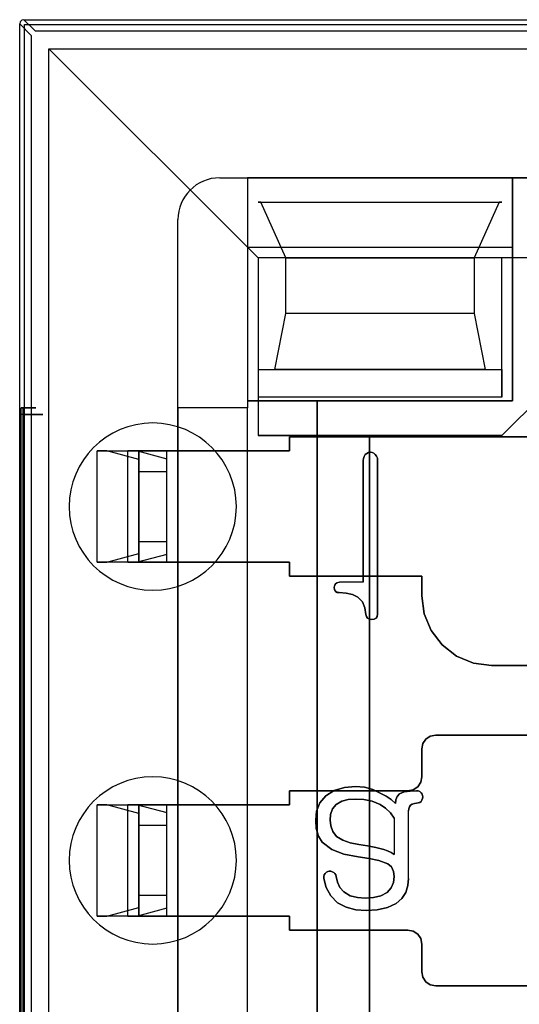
# Model space of a CAD drawing. Header units: millimetres. Extents: x 0 to 1524, y 0 to 1016.
# Tile 268 of 352: x 714.46 to 718.04, y 922.11 to 929.17. Entities that reach past the tile are written whole.
import ezdxf

# ---------------------------------------------------------------- set-up
doc = ezdxf.new("R2010")
doc.units = ezdxf.units.MM
doc.header["$LTSCALE"] = 83.82
doc.layers.get('0').update_dxf_attribs({"linetype": 'CONTINUOUS'})

msp = doc.modelspace()

# ---------------------------------------------------------------- linework, layer by layer
at = {"color": 7, "linetype": 'CONTINUOUS'}
for p, q in [((714.4594, 929.1435), (714.5419, 929.061)), ((714.5719, 929.091), (714.4894, 929.1734)), ((714.4944, 929.1384), (726.4944, 929.1384)), ((714.4944, 917.1384), (714.4944, 929.1384)), ((726.4169, 929.091), (714.5719, 929.091)), ((714.5419, 929.061), (714.5419, 917.2159)), ((715.8944, 928.0384), (725.0944, 928.0384)), ((716.1694, 927.8634), (717.9194, 927.8634)), ((716.1894, 927.8634), (716.1694, 927.8634)), ((716.3694, 927.4634), (716.1894, 927.8634)), ((717.8994, 927.8634), (717.7194, 927.4634)), ((717.9194, 927.8634), (717.8994, 927.8634)), ((715.5944, 918.5384), (715.5944, 927.7384)), ((716.0944, 927.5384), (716.0944, 926.4384)), ((717.9944, 927.5384), (716.0944, 927.5384)), ((717.9944, 926.4384), (717.9944, 927.5384)), ((716.1694, 927.4634), (716.1694, 926.6634)), ((717.9194, 927.4634), (716.1694, 927.4634)), ((716.3694, 927.0634), (716.3694, 927.4634)), ((717.7194, 927.4634), (717.7194, 927.0634)), ((717.9194, 926.4634), (717.9194, 927.4634)), ((716.2894, 926.6634), (716.3694, 927.0634)), ((717.7194, 927.0634), (717.7994, 926.6634)), ((718.5194, 926.7884), (717.9194, 926.1884)), ((717.9194, 926.1884), (718.5194, 926.7884)), ((716.1694, 926.6634), (717.9194, 926.6634)), ((717.7994, 926.6634), (716.2894, 926.6634)), ((717.9194, 926.6634), (717.9194, 926.4634)), ((716.0944, 926.4384), (716.5944, 926.4384)), ((716.5944, 919.8384), (716.5944, 926.4384)), ((716.5944, 926.4384), (716.5944, 919.8384)), ((716.5944, 926.4384), (717.9944, 926.4384)), ((717.9194, 926.1884), (716.1694, 926.1884)), ((716.1694, 926.1884), (716.9694, 926.1884)), ((716.3944, 926.1784), (718.6694, 926.1784)), ((716.3944, 926.0784), (716.3944, 926.1784)), ((716.3944, 926.1784), (716.3944, 926.0784)), ((718.6694, 926.1784), (716.3944, 926.1784)), ((716.9694, 926.1884), (716.9694, 920.0884)), ((716.9694, 920.0884), (716.9694, 926.1884)), ((716.9694, 926.1884), (717.9194, 926.1884)), ((716.0944, 926.0784), (715.5944, 926.0784)), ((715.5944, 926.0784), (715.5944, 925.2784)), ((716.0944, 925.2784), (716.0944, 926.0784)), ((716.924, 926.0084), (716.924, 925.1347)), ((716.924, 925.1347), (716.924, 926.0084)), ((717.0277, 924.907), (717.0277, 926.0104)), ((717.0277, 926.0104), (717.0277, 924.907)), ((715.5944, 925.2784), (716.0944, 925.2784)), ((716.3944, 925.1784), (716.3944, 925.2784)), ((716.3944, 925.2784), (716.3944, 925.1784)), ((717.3444, 925.1784), (716.3944, 925.1784)), ((716.3944, 925.1784), (717.3444, 925.1784)), ((717.3444, 925.0384), (717.3444, 925.1784)), ((717.3444, 925.1784), (717.3444, 925.0384)), ((719.0442, 924.5384), (717.8444, 924.5384)), ((717.8444, 924.5384), (720.2694, 924.5384)), ((719.1944, 924.0384), (717.4444, 924.0384)), ((717.4444, 924.0384), (718.6907, 924.0384)), ((717.3444, 923.9384), (717.3444, 923.7384)), ((717.3444, 923.7384), (717.3444, 923.9384)), ((716.3944, 923.6384), (716.3944, 923.5384)), ((717.2444, 923.6384), (716.3944, 923.6384)), ((716.3944, 923.6384), (717.2444, 923.6384)), ((716.3944, 923.5384), (716.3944, 923.6384)), ((715.5944, 923.5384), (715.5944, 922.7384)), ((716.0944, 923.5384), (715.5944, 923.5384)), ((716.0944, 922.7384), (716.0944, 923.5384)), ((715.5944, 922.7384), (716.0944, 922.7384)), ((716.3944, 922.7384), (716.3944, 922.6384)), ((716.3944, 922.6384), (716.3944, 922.7384)), ((716.3944, 922.6384), (717.2444, 922.6384)), ((717.2444, 922.6384), (716.3944, 922.6384)), ((717.3444, 922.5384), (717.3444, 922.3384)), ((717.3444, 922.3384), (717.3444, 922.5384)), ((717.4444, 922.2384), (719.1944, 922.2384)), ((718.6907, 922.2384), (717.4444, 922.2384))]:
    msp.add_line(p, q, dxfattribs=at)
at = {"color": 6, "linetype": 'CONTINUOUS'}
for p, q in [((714.4594, 917.1334), (714.4594, 929.1435)), ((714.4894, 929.1734), (726.4994, 929.1734)), ((714.6694, 928.9634), (716.1694, 927.4634)), ((714.6694, 917.3134), (714.6694, 928.9634)), ((714.6694, 928.9634), (726.3194, 928.9634)), ((715.8944, 928.0384), (716.0944, 928.0384)), ((716.0944, 928.0384), (716.0944, 927.5384)), ((717.9944, 928.0384), (716.0944, 928.0384)), ((716.0944, 928.0384), (716.0944, 926.3884)), ((717.9944, 928.0384), (717.9944, 926.4384)), ((717.9944, 927.5384), (717.9944, 928.0384)), ((722.9944, 928.0384), (717.9944, 928.0384)), ((716.1894, 927.8634), (717.8994, 927.8634)), ((715.5944, 926.3884), (715.5944, 927.7384)), ((716.1694, 927.4634), (716.1694, 926.4634)), ((717.9194, 927.4634), (716.1694, 927.4634)), ((716.3694, 927.4634), (717.7194, 927.4634)), ((723.0694, 927.4634), (717.9194, 927.4634)), ((717.7194, 927.0634), (716.3694, 927.0634)), ((716.1694, 926.6634), (716.1694, 926.4634)), ((716.1694, 926.4634), (716.1694, 926.1884)), ((717.9194, 926.4634), (716.1694, 926.4634)), ((714.4711, 926.3884), (714.4812, 926.3884)), ((715.5944, 926.3884), (715.5944, 926.0784)), ((716.0944, 926.3884), (715.5944, 926.3884)), ((716.0944, 926.3884), (715.5944, 926.3884)), ((717.9944, 926.4384), (716.0944, 926.4384)), ((716.0944, 926.4384), (716.0944, 926.3884)), ((716.0944, 926.0784), (716.0944, 926.3884)), ((716.0944, 919.8884), (716.0944, 926.3884)), ((714.4696, 919.9384), (714.4696, 926.3384)), ((714.4827, 926.3384), (714.4827, 919.9384)), ((715.0144, 925.2784), (715.0144, 926.0784)), ((715.0144, 926.0784), (715.3144, 926.0784)), ((715.0836, 926.0784), (715.0144, 926.0784)), ((715.3144, 926.0159), (715.0836, 926.0784)), ((715.0836, 926.0784), (715.3039, 926.0784)), ((715.2347, 925.2784), (715.2347, 926.0784)), ((715.2347, 926.0784), (715.3039, 926.0784)), ((715.5144, 926.0784), (715.2347, 926.0784)), ((715.3039, 926.0784), (715.5144, 926.0214)), ((715.3144, 925.2784), (715.3144, 926.0784)), ((715.3144, 926.0784), (715.3144, 925.2784)), ((715.5144, 925.2784), (715.5144, 926.0784)), ((715.5144, 925.2784), (715.5144, 926.0784)), ((716.3944, 926.0784), (715.5144, 926.0784)), ((715.5144, 926.0784), (716.3944, 926.0784)), ((715.5144, 925.2784), (715.5144, 926.0784)), ((715.3144, 926.0159), (715.3144, 925.9284)), ((715.3144, 925.3409), (715.3144, 926.0159)), ((715.5144, 925.9284), (715.5144, 926.0214)), ((715.5144, 925.3355), (715.5144, 926.0214)), ((715.3144, 925.4284), (715.3144, 925.9284)), ((715.5144, 925.9284), (715.3144, 925.9284)), ((715.5144, 925.4284), (715.5144, 925.9284)), ((715.3144, 925.4284), (715.3144, 925.3409)), ((715.3144, 925.4284), (715.5144, 925.4284)), ((715.5144, 925.3355), (715.5144, 925.4284)), ((715.0836, 925.2784), (715.3144, 925.3409)), ((715.5144, 925.3355), (715.3039, 925.2784)), ((715.0144, 925.2784), (715.0836, 925.2784)), ((715.3144, 925.2784), (715.0144, 925.2784)), ((715.3039, 925.2784), (715.0836, 925.2784)), ((715.2347, 925.2784), (715.5144, 925.2784)), ((715.3039, 925.2784), (715.2347, 925.2784)), ((716.3944, 925.2784), (715.5144, 925.2784)), ((715.5144, 925.2784), (716.3944, 925.2784)), ((715.5944, 925.2784), (715.5944, 923.5384)), ((716.0944, 923.5384), (716.0944, 925.2784)), ((716.924, 925.1347), (716.755, 925.1347)), ((716.924, 925.1347), (716.755, 925.1347)), ((715.0144, 922.7384), (715.0144, 923.5384)), ((715.0144, 923.5384), (715.3144, 923.5384)), ((715.0836, 923.5384), (715.0144, 923.5384)), ((715.3144, 923.4759), (715.0836, 923.5384)), ((715.0836, 923.5384), (715.3039, 923.5384)), ((715.2347, 923.5384), (715.3039, 923.5384)), ((715.5144, 923.5384), (715.2347, 923.5384)), ((715.2347, 922.7384), (715.2347, 923.5384)), ((715.3039, 923.5384), (715.5144, 923.4814)), ((715.3144, 922.7384), (715.3144, 923.5384)), ((715.3144, 923.5384), (715.3144, 922.7384)), ((715.5144, 922.7384), (715.5144, 923.5384)), ((716.3944, 923.5384), (715.5144, 923.5384)), ((715.5144, 922.7384), (715.5144, 923.5384)), ((715.5144, 923.5384), (716.3944, 923.5384)), ((715.5144, 922.7384), (715.5144, 923.5384)), ((717.2499, 923.0088), (717.2499, 923.4945)), ((717.2499, 923.0088), (717.2499, 923.4945)), ((715.3144, 923.4759), (715.3144, 923.3884)), ((715.3144, 922.8009), (715.3144, 923.4759)), ((715.5144, 923.3884), (715.5144, 923.4814)), ((715.5144, 922.7955), (715.5144, 923.4814)), ((717.1462, 923.4421), (717.1462, 923.1813)), ((717.1462, 923.4421), (717.1462, 923.1813)), ((715.3144, 922.8884), (715.3144, 923.3884)), ((715.5144, 923.3884), (715.3144, 923.3884)), ((715.5144, 922.8884), (715.5144, 923.3884)), ((715.3144, 922.8884), (715.3144, 922.8009)), ((715.3144, 922.8884), (715.5144, 922.8884)), ((715.5144, 922.7955), (715.5144, 922.8884)), ((715.0836, 922.7384), (715.3144, 922.8009)), ((715.5144, 922.7955), (715.3039, 922.7384)), ((715.0144, 922.7384), (715.0836, 922.7384)), ((715.3144, 922.7384), (715.0144, 922.7384)), ((715.3039, 922.7384), (715.0836, 922.7384)), ((715.2347, 922.7384), (715.5144, 922.7384)), ((715.3039, 922.7384), (715.2347, 922.7384)), ((715.5144, 922.7384), (716.3944, 922.7384)), ((716.3944, 922.7384), (715.5144, 922.7384)), ((715.5944, 922.7384), (715.5944, 920.9984)), ((716.0944, 920.9984), (716.0944, 922.7384))]:
    msp.add_line(p, q, dxfattribs=at)
at = {"color": 7, "linetype": 'CONTINUOUS'}
for points in [[(714.4894, 929.1734), (714.4743, 929.1694), (714.4634, 929.1585), (714.4594, 929.1435)], [(716.9391, 926.0523), (716.9304, 926.0391), (716.9254, 926.0241), (716.924, 926.0084)], [(716.924, 926.0084), (716.9254, 926.0241), (716.9304, 926.0391), (716.9391, 926.0523)], [(716.9759, 926.0681), (716.9625, 926.0657), (716.95, 926.0604), (716.9391, 926.0523)], [(716.9391, 926.0523), (716.95, 926.0604), (716.9625, 926.0657), (716.9759, 926.0681)], [(717.0277, 926.0104), (717.0262, 926.0258), (717.0207, 926.0404), (717.0111, 926.0526)], [(717.0111, 926.0526), (717.0207, 926.0404), (717.0262, 926.0258), (717.0277, 926.0104)], [(716.7166, 925.0977), (716.7183, 925.0814), (716.7255, 925.0689), (716.7375, 925.0624), (716.7513, 925.0607)], [(716.7513, 925.0607), (716.7351, 925.0632), (716.7232, 925.0714), (716.7177, 925.0839), (716.7166, 925.0977)], [(716.7513, 925.0607), (716.8011, 925.0577), (716.8467, 925.0477), (716.8856, 925.0285)], [(716.8856, 925.0285), (716.8467, 925.0477), (716.8011, 925.0577), (716.7513, 925.0607)], [(716.8856, 925.0285), (716.9181, 924.9946), (716.9369, 924.9513), (716.9439, 924.9046)], [(716.9439, 924.9046), (716.9369, 924.9514), (716.9181, 924.9946), (716.8856, 925.0285)], [(717.8444, 924.5384), (717.7146, 924.5556), (717.5941, 924.6056), (717.4908, 924.6849), (717.4115, 924.7882), (717.3615, 924.9087), (717.3444, 925.0384)], [(717.3444, 925.0384), (717.3615, 924.9087), (717.4115, 924.7882), (717.4908, 924.6849), (717.5941, 924.6056), (717.7146, 924.5556), (717.8444, 924.5384)], [(716.9439, 924.9046), (716.9471, 924.8893), (716.9561, 924.8773), (716.97, 924.8705), (716.9868, 924.8681)], [(716.9868, 924.8681), (716.9694, 924.8707), (716.9556, 924.8778), (716.9469, 924.8897), (716.9439, 924.9046)], [(716.9868, 924.8681), (717.0034, 924.8696), (717.0174, 924.8768), (717.0255, 924.8903), (717.0277, 924.907)], [(717.0277, 924.907), (717.0254, 924.89), (717.0171, 924.8765), (717.0031, 924.8695), (716.9868, 924.8681)], [(717.4444, 924.0384), (717.4058, 924.0307), (717.3737, 924.0092), (717.3521, 923.977), (717.3444, 923.9384)], [(717.3444, 923.9384), (717.3521, 923.977), (717.3737, 924.0092), (717.4058, 924.0307), (717.4444, 924.0384)], [(717.3444, 923.7384), (717.3367, 923.6999), (717.3151, 923.6677), (717.283, 923.6462), (717.2444, 923.6384)], [(717.2444, 923.6384), (717.283, 923.6462), (717.3151, 923.6677), (717.3367, 923.6999), (717.3444, 923.7384)], [(717.3062, 923.6384), (717.2606, 923.6367), (717.2191, 923.6304), (717.1837, 923.6167)], [(717.1837, 923.6167), (717.2191, 923.6304), (717.2606, 923.6367), (717.3062, 923.6384)], [(716.8671, 923.5792), (716.8166, 923.5756), (716.7701, 923.5633), (716.7314, 923.5396)], [(716.7314, 923.5396), (716.7702, 923.5634), (716.8167, 923.5756), (716.8671, 923.5792)], [(717.1837, 923.6167), (717.167, 923.5975), (717.1584, 923.5734), (717.1562, 923.5479)], [(717.1562, 923.5479), (717.1584, 923.5735), (717.167, 923.5975), (717.1837, 923.6167)], [(717.3078, 923.5496), (717.3193, 923.5508), (717.33, 923.5552), (717.3391, 923.5623)], [(717.3391, 923.5623), (717.33, 923.5552), (717.3193, 923.5508), (717.3078, 923.5496)], [(717.3516, 923.594), (717.3503, 923.6049), (717.3466, 923.6149), (717.3407, 923.6241)], [(717.3407, 923.6241), (717.3466, 923.6149), (717.3503, 923.6049), (717.3516, 923.594)], [(717.2499, 923.4945), (717.2512, 923.5087), (717.2555, 923.5225), (717.2641, 923.5343)], [(717.2641, 923.5343), (717.2555, 923.5225), (717.2512, 923.5087), (717.2499, 923.4945)], [(716.687, 923.4285), (716.6909, 923.3861), (716.7052, 923.3454), (716.7324, 923.3111)], [(716.7324, 923.3111), (716.7052, 923.3454), (716.6909, 923.3861), (716.687, 923.4285)], [(716.7324, 923.3111), (716.7772, 923.283), (716.8319, 923.2646), (716.8932, 923.2533)], [(716.8932, 923.2533), (716.8319, 923.2646), (716.7772, 923.283), (716.7324, 923.3111)], [(717.0719, 923.2174), (717.0992, 923.2075), (717.1243, 923.1959), (717.1462, 923.1813)], [(717.1462, 923.1813), (717.1243, 923.1959), (717.0992, 923.2075), (717.0719, 923.2174)], [(716.6513, 923.0456), (716.6441, 923.0349), (716.6414, 923.0223), (716.6425, 923.0095)], [(716.6425, 923.0095), (716.6414, 923.0223), (716.6441, 923.0349), (716.6513, 923.0456)], [(716.6805, 923.0607), (716.6695, 923.0581), (716.6598, 923.0531), (716.6513, 923.0456)], [(716.6513, 923.0456), (716.6598, 923.0531), (716.6695, 923.0581), (716.6805, 923.0607)], [(716.7124, 923.0519), (716.7027, 923.0576), (716.6918, 923.0605), (716.6805, 923.0607)], [(716.6805, 923.0607), (716.6918, 923.0605), (716.7027, 923.0576), (716.7124, 923.0519)], [(716.7314, 923.0227), (716.7281, 923.0341), (716.7216, 923.0442), (716.7124, 923.0519)], [(716.7124, 923.0519), (716.7216, 923.0442), (716.7281, 923.0341), (716.7314, 923.0227)], [(717.2444, 922.6384), (717.283, 922.6307), (717.3151, 922.6092), (717.3367, 922.577), (717.3444, 922.5384)], [(717.3444, 922.5384), (717.3367, 922.577), (717.3151, 922.6092), (717.283, 922.6307), (717.2444, 922.6384)], [(717.3444, 922.3384), (717.3521, 922.2999), (717.3737, 922.2677), (717.4058, 922.2462), (717.4444, 922.2384)], [(717.4444, 922.2384), (717.4058, 922.2462), (717.3737, 922.2677), (717.3521, 922.2999), (717.3444, 922.3384)]]:
    msp.add_lwpolyline(points, dxfattribs=at)
at = {"color": 6, "linetype": 'CONTINUOUS'}
for points in [[(714.4696, 926.3384), (714.4697, 926.3567), (714.47, 926.3728), (714.4705, 926.3842), (714.4711, 926.3884)], [(714.4812, 926.3884), (714.5178, 926.3884), (714.5465, 926.3884), (714.566, 926.3884), (714.5754, 926.3884), (714.5742, 926.3884), (714.5624, 926.3884), (714.5408, 926.3884), (714.5096, 926.3884), (714.4711, 926.3884)], [(714.4812, 926.3884), (714.4818, 926.3842), (714.4823, 926.3728), (714.4826, 926.3567), (714.4827, 926.3384)], [(714.4827, 926.3384), (714.5279, 926.3384), (714.5661, 926.3384), (714.5957, 926.3384), (714.616, 926.3384), (714.6254, 926.3384), (714.6241, 926.3384), (714.612, 926.3384), (714.5892, 926.3384), (714.5573, 926.3384), (714.5173, 926.3384), (714.4696, 926.3384)], [(715.3144, 926.0784), (715.3182, 926.0784), (715.3295, 926.0784), (715.3478, 926.0784), (715.373, 926.0784), (715.4031, 926.0784), (715.4375, 926.0784), (715.4749, 926.0784), (715.5144, 926.0784)], [(717.0111, 926.0526), (717.0009, 926.0608), (716.9889, 926.0663), (716.9759, 926.0681)], [(716.9759, 926.0681), (716.9889, 926.0663), (717.0009, 926.0608), (717.0111, 926.0526)], [(715.5144, 925.2784), (715.4755, 925.2784), (715.4382, 925.2784), (715.4037, 925.2784), (715.373, 925.2784), (715.3482, 925.2784), (715.3297, 925.2784), (715.3183, 925.2784), (715.3144, 925.2784)], [(716.755, 925.1347), (716.7383, 925.1322), (716.7257, 925.1241), (716.719, 925.1119), (716.7166, 925.0977)], [(716.7166, 925.0977), (716.7198, 925.1143), (716.7283, 925.1266), (716.7408, 925.133), (716.755, 925.1347)], [(716.8699, 923.6681), (716.7889, 923.6615), (716.7161, 923.6402), (716.6564, 923.6028)], [(716.6564, 923.6028), (716.7162, 923.6403), (716.789, 923.6615), (716.8699, 923.6681)], [(717.0516, 923.6197), (716.9943, 923.6471), (716.933, 923.6632), (716.8699, 923.6681)], [(716.8699, 923.6681), (716.933, 923.6632), (716.9943, 923.6471), (717.0516, 923.6197)], [(717.3407, 923.6241), (717.3308, 923.6323), (717.3189, 923.637), (717.3062, 923.6384)], [(717.3062, 923.6384), (717.3189, 923.637), (717.3308, 923.6323), (717.3407, 923.6241)], [(716.6564, 923.6028), (716.6139, 923.5526), (716.5901, 923.4917), (716.5833, 923.4271)], [(716.5833, 923.4271), (716.5901, 923.4917), (716.6139, 923.5526), (716.6564, 923.6028)], [(717.0451, 923.5396), (716.9881, 923.563), (716.9279, 923.5754), (716.8671, 923.5792)], [(716.8671, 923.5792), (716.9279, 923.5754), (716.9881, 923.563), (717.0451, 923.5396)], [(717.1562, 923.5479), (717.1242, 923.5758), (717.0891, 923.5999), (717.0516, 923.6197)], [(717.0516, 923.6197), (717.0891, 923.5999), (717.1242, 923.5758), (717.1562, 923.5479)], [(717.3391, 923.5623), (717.3454, 923.572), (717.3495, 923.5826), (717.3516, 923.594)], [(717.3516, 923.594), (717.3495, 923.5826), (717.3454, 923.572), (717.3391, 923.5623)], [(715.3144, 923.5384), (715.3182, 923.5384), (715.3295, 923.5384), (715.3478, 923.5384), (715.373, 923.5384), (715.4031, 923.5384), (715.4375, 923.5384), (715.4749, 923.5384), (715.5144, 923.5384)], [(716.7314, 923.5396), (716.7048, 923.5076), (716.6908, 923.469), (716.687, 923.4285)], [(716.687, 923.4285), (716.6908, 923.469), (716.7048, 923.5076), (716.7314, 923.5396)], [(717.1462, 923.4421), (717.1192, 923.4812), (717.0849, 923.514), (717.0451, 923.5396)], [(717.0451, 923.5396), (717.0849, 923.514), (717.1192, 923.4812), (717.1462, 923.4421)], [(717.2641, 923.5343), (717.2764, 923.543), (717.2914, 923.5481), (717.3078, 923.5496)], [(717.3078, 923.5496), (717.2914, 923.5481), (717.2764, 923.543), (717.2641, 923.5343)], [(716.5833, 923.4271), (716.5879, 923.3677), (716.6033, 923.3136), (716.631, 923.2685)], [(716.631, 923.2685), (716.6033, 923.3137), (716.5879, 923.3678), (716.5833, 923.4271)], [(716.631, 923.2685), (716.6981, 923.2172), (716.7862, 923.1837), (716.8879, 923.1644)], [(716.8879, 923.1644), (716.7862, 923.1837), (716.6981, 923.2172), (716.631, 923.2685)], [(716.8932, 923.2533), (716.955, 923.2438), (717.0147, 923.2322), (717.0719, 923.2174)], [(717.0719, 923.2174), (717.0147, 923.2322), (716.955, 923.2438), (716.8932, 923.2533)], [(716.8879, 923.1644), (716.9661, 923.152), (717.0375, 923.1368), (717.1002, 923.1148)], [(717.1002, 923.1148), (717.0375, 923.1368), (716.9661, 923.152), (716.8879, 923.1644)], [(717.1002, 923.1148), (717.1268, 923.0923), (717.1421, 923.0597), (717.1462, 923.0232)], [(717.1462, 923.0232), (717.1421, 923.0597), (717.1268, 923.0923), (717.1002, 923.1148)], [(716.6425, 923.0095), (716.6594, 922.944), (716.6916, 922.8838), (716.7402, 922.835)], [(716.7402, 922.835), (716.6916, 922.8838), (716.6594, 922.944), (716.6425, 923.0095)], [(716.7842, 922.9118), (716.7566, 922.9437), (716.7395, 922.982), (716.7314, 923.0227)], [(716.7314, 923.0227), (716.7395, 922.982), (716.7566, 922.9437), (716.7842, 922.9118)], [(717.1462, 923.0232), (717.1418, 922.9805), (717.1255, 922.9405), (717.0965, 922.9084)], [(717.0965, 922.9084), (717.1256, 922.9406), (717.1418, 922.9805), (717.1462, 923.0232)], [(717.1615, 922.8296), (717.2013, 922.8641), (717.23, 922.9079), (717.2454, 922.9574), (717.2499, 923.0088)], [(717.2499, 923.0088), (717.2454, 922.9574), (717.23, 922.9079), (717.2013, 922.8641), (717.1615, 922.8296)], [(716.9381, 922.8681), (716.8833, 922.8718), (716.8306, 922.885), (716.7842, 922.9118)], [(716.7842, 922.9118), (716.8307, 922.885), (716.8834, 922.8718), (716.9381, 922.8681)], [(717.0965, 922.9084), (717.0512, 922.8844), (716.9974, 922.8718), (716.9381, 922.8681)], [(716.9381, 922.8681), (716.9975, 922.8718), (717.0513, 922.8845), (717.0965, 922.9084)], [(716.7402, 922.835), (716.8024, 922.8022), (716.8723, 922.7844), (716.9462, 922.7792)], [(716.9462, 922.7792), (716.8722, 922.7845), (716.8023, 922.8022), (716.7402, 922.835)], [(716.9462, 922.7792), (717.0251, 922.7841), (717.098, 922.8), (717.1615, 922.8296)], [(717.1615, 922.8296), (717.0979, 922.7999), (717.025, 922.7841), (716.9462, 922.7792)], [(715.5144, 922.7384), (715.4755, 922.7384), (715.4382, 922.7384), (715.4037, 922.7384), (715.373, 922.7384), (715.3482, 922.7384), (715.3297, 922.7384), (715.3183, 922.7384), (715.3144, 922.7384)]]:
    msp.add_lwpolyline(points, dxfattribs=at)
msp.add_arc((715.8944, 927.7384), 0.3, 90, 180, dxfattribs=at)
at = {"color": 7, "linetype": 'CONTINUOUS'}
msp.add_arc((715.8944, 927.7384), 0.3, 90, 180, dxfattribs=at)
at = {"color": 4, "linetype": 'CONTINUOUS'}
for centre, start, end in [((715.4144, 925.6784), 0, 180), ((715.4144, 925.6784), 180, 360), ((715.4144, 923.1384), 0, 180), ((715.4144, 923.1384), 180, 360)]:
    msp.add_arc(centre, 0.6, start, end, dxfattribs=at)

doc.saveas('drawing.dxf')
